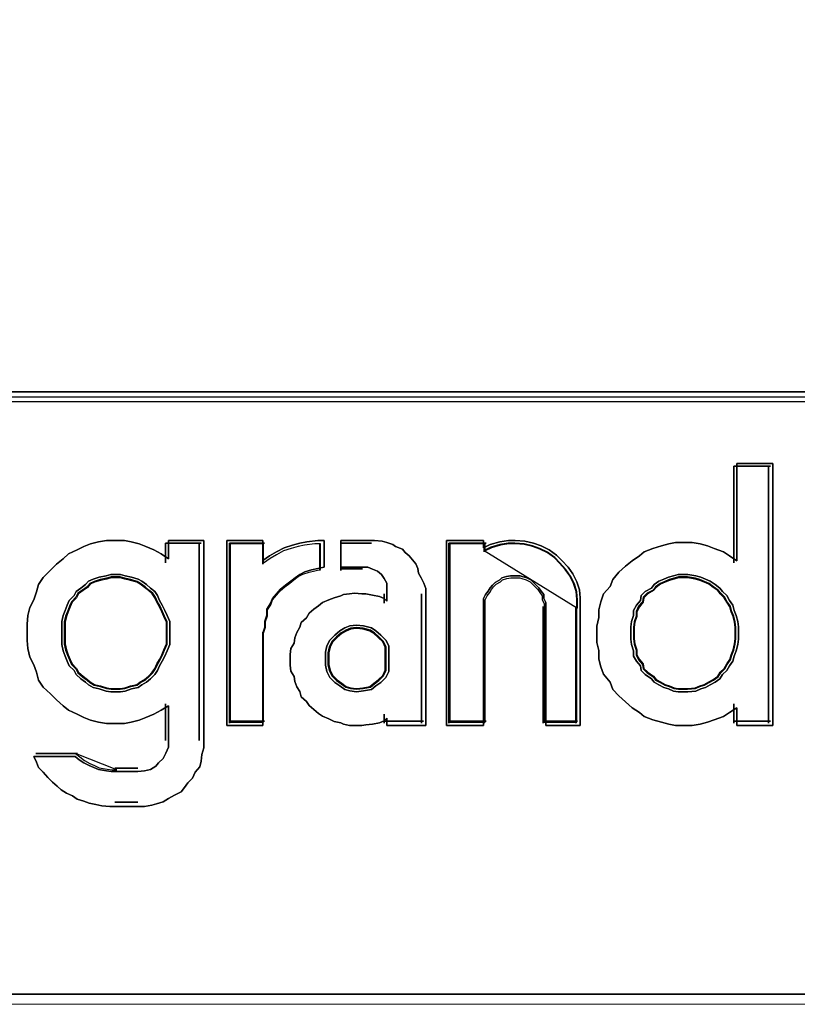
# Model space of a CAD drawing. Header units: millimetres. Extents: x -1290 to 1795, y -4192 to -1311.
# Tile 658 of 1056: x 1121.96 to 1123.37, y -2891.61 to -2889.82. Entities that reach past the tile are written whole.
import ezdxf

# ---------------------------------------------------------------- set-up
doc = ezdxf.new("R2010")
doc.units = ezdxf.units.MM
doc.layers.add('30', color=7, linetype='Continuous')
doc.layers.add('45', color=7, linetype='Continuous')
doc.layers.add('Aparatura', color=7, linetype='Continuous', lineweight=13)

# ---------------------------------------------------------------- blocks, each defined once
blk = doc.blocks.new('*U374')
at = {"layer": '30', "color": 7}
for points in [[(548.842747, -136.659968), (117.158256, -136.659968), (117.158256, -138.13771), (117.158256, -139.699098), (117.158256, -142.236353), (548.842747, -142.236353), (548.842747, -139.699098), (548.842747, -138.13771), (548.842747, -136.659968)], [(548.79978, -136.703057), (117.201224, -136.703057), (117.201224, -138.157962), (117.201224, -139.69522), (117.201224, -142.193264), (548.79978, -142.193264), (548.79978, -139.69522), (548.79978, -138.157962), (548.79978, -136.703057)], [(117.158256, -142.14838), (548.842747, -142.14838), (117.158256, -142.14838)]]:
    blk.add_lwpolyline(points, close=True, dxfattribs=at)
blk = doc.blocks.new('*U379')
at = {"layer": '45', "color": 7}
for points in [[(381.931619, -142.800096), (381.931619, -145.187923), (381.603503, -145.187923), (381.603503, -145.025935), (381.536665, -145.067932), (381.481979, -145.103929), (381.396911, -145.133927), (381.336149, -145.157925), (381.269311, -145.175924), (381.196396, -145.187923), (381.111329, -145.187923), (381.044491, -145.187923), (380.983728, -145.175924), (380.91689, -145.157925), (380.837899, -145.133927), (380.758908, -145.103929), (380.716375, -145.067932), (380.649536, -145.025935), (380.588774, -144.971939), (380.528012, -144.917942), (380.473326, -144.857947), (380.449021, -144.791952), (380.388258, -144.719957), (380.363954, -144.653962), (380.345725, -144.581967), (380.345725, -144.503972), (380.327496, -144.431978), (380.327496, -144.353983), (380.327496, -144.281988), (380.345725, -144.203994), (380.345725, -144.131999), (380.363954, -144.060004), (380.388258, -143.98801), (380.449021, -143.922014), (380.473326, -143.856019), (380.528012, -143.790024), (380.588774, -143.736028), (380.649536, -143.688031), (380.716375, -143.640035), (380.758908, -143.604037), (380.837899, -143.57404), (380.91689, -143.550041), (380.983728, -143.532043), (381.044491, -143.520044), (381.111329, -143.520044), (381.196396, -143.520044), (381.269311, -143.532043), (381.336149, -143.550041), (381.396911, -143.57404), (381.481979, -143.604037), (381.536665, -143.640035), (381.603503, -143.688031), (381.603503, -142.800096), (381.931619, -142.800096)], [(380.473326, -143.856019), (380.449021, -143.922014), (380.388258, -143.98801), (380.363954, -144.060004), (380.345725, -144.131999), (380.345725, -144.203994), (380.327496, -144.281988), (380.327496, -144.353983), (380.327496, -144.431978), (380.345725, -144.503972), (380.345725, -144.581967), (380.363954, -144.653962), (380.388258, -144.719957), (380.449021, -144.791952), (380.473326, -144.857947), (380.528012, -144.917942), (380.588774, -144.971939), (380.649536, -145.025935), (380.716375, -145.067932), (380.758908, -145.103929), (380.837899, -145.133927), (380.91689, -145.157925), (380.983728, -145.175924), (381.044491, -145.187923), (381.111329, -145.187923), (381.196396, -145.187923), (381.269311, -145.175924), (381.336149, -145.157925), (381.396911, -145.133927), (381.481979, -145.103929), (381.536665, -145.067932), (381.603503, -145.025935), (381.603503, -145.187923), (381.931619, -145.187923), (381.931619, -142.800096), (381.603503, -142.800096), (381.603503, -143.688031), (381.536665, -143.640035), (381.481979, -143.604037), (381.396911, -143.57404), (381.336149, -143.550041), (381.269311, -143.532043), (381.196396, -143.520044), (381.111329, -143.520044), (381.044491, -143.520044), (380.983728, -143.532043), (380.91689, -143.550041), (380.837899, -143.57404), (380.758908, -143.604037), (380.716375, -143.640035), (380.649536, -143.688031), (380.588774, -143.736028), (380.528012, -143.790024), (380.473326, -143.856019)], [(381.575346, -142.823435), (381.575346, -143.704956), (381.575346, -142.823435)], [(381.575346, -142.823435), (381.908345, -142.823435), (381.575346, -142.823435)], [(381.890442, -142.823435), (381.890442, -145.164583), (381.890442, -142.823435)], [(375.651834, -145.528357), (375.700422, -145.552336), (375.742937, -145.570321), (375.785452, -145.588306), (375.858335, -145.600296), (375.90085, -145.60629), (375.943365, -145.60629), (376.143792, -145.60629), (376.204528, -145.600296), (376.25919, -145.588306), (376.307778, -145.558331), (376.332072, -145.528357), (376.374587, -145.486392), (376.398882, -145.438433), (376.423176, -145.384479), (376.423176, -145.330525), (376.423176, -145.006801), (376.356367, -145.048765), (376.289558, -145.084734), (376.216675, -145.114709), (376.155939, -145.138688), (376.083056, -145.156673), (376.022321, -145.168663), (375.943365, -145.168663), (375.858335, -145.168663), (375.785452, -145.156673), (375.712569, -145.138688), (375.651834, -145.114709), (375.591098, -145.084734), (375.512142, -145.048765), (375.463553, -145.006801), (375.402818, -144.952846), (375.348155, -144.898892), (375.281346, -144.838943), (375.238831, -144.772999), (375.220611, -144.701061), (375.196316, -144.635117), (375.159875, -144.563178), (375.141654, -144.485244), (375.135581, -144.413306), (375.135581, -144.335372), (375.135581, -144.263433), (375.141654, -144.185499), (375.159875, -144.113561), (375.196316, -144.041622), (375.220611, -143.969683), (375.238831, -143.903739), (375.281346, -143.837795), (375.348155, -143.771851), (375.402818, -143.717897), (375.463553, -143.669938), (375.512142, -143.621979), (375.591098, -143.586009), (375.651834, -143.556035), (375.712569, -143.532055), (375.785452, -143.514071), (375.858335, -143.502081), (375.943365, -143.502081), (376.022321, -143.502081), (376.083056, -143.514071), (376.155939, -143.532055), (376.216675, -143.556035), (376.289558, -143.586009), (376.356367, -143.621979), (376.423176, -143.669938), (376.423176, -143.502081), (376.745075, -143.502081), (376.745075, -145.330525), (376.745075, -145.390474), (376.726854, -145.450423), (376.72078, -145.510372), (376.708633, -145.564326), (376.666118, -145.612285), (376.641824, -145.666239), (376.599309, -145.708204), (376.568941, -145.750168), (376.538574, -145.792132), (376.477838, -145.822107), (376.423176, -145.852081), (376.374587, -145.882056), (376.313852, -145.900041), (376.271337, -145.91203), (376.204528, -145.92402), (376.143792, -145.92402), (375.943365, -145.92402), (375.888702, -145.92402), (375.81582, -145.918025), (375.761158, -145.906035), (375.700422, -145.894046), (375.651834, -145.876061), (375.591098, -145.858076), (375.548583, -145.828102), (375.493921, -145.804122), (375.445332, -145.774148), (375.408891, -145.738178), (375.366376, -145.702209), (375.323861, -145.660245), (375.281346, -145.612285), (375.238831, -145.570321), (375.220611, -145.522362), (375.196316, -145.468408), (375.572877, -145.468408), (375.609319, -145.498382), (375.651834, -145.528357)], [(376.745075, -145.330525), (376.745075, -143.502081), (376.423176, -143.502081), (376.423176, -143.669938), (376.356367, -143.621979), (376.289558, -143.586009), (376.216675, -143.556035), (376.155939, -143.532055), (376.083056, -143.514071), (376.022321, -143.502081), (375.943365, -143.502081), (375.858335, -143.502081), (375.785452, -143.514071), (375.712569, -143.532055), (375.651834, -143.556035), (375.591098, -143.586009), (375.512142, -143.621979), (375.463553, -143.669938), (375.402818, -143.717897), (375.348155, -143.771851), (375.281346, -143.837795), (375.238831, -143.903739), (375.220611, -143.969683), (375.196316, -144.041622), (375.159875, -144.113561), (375.141654, -144.185499), (375.135581, -144.263433), (375.135581, -144.335372), (375.135581, -144.413306), (375.141654, -144.485244), (375.159875, -144.563178), (375.196316, -144.635117), (375.220611, -144.701061), (375.238831, -144.772999), (375.281346, -144.838943), (375.348155, -144.898892), (375.402818, -144.952846), (375.463553, -145.006801), (375.512142, -145.048765), (375.591098, -145.084734), (375.651834, -145.114709), (375.712569, -145.138688), (375.785452, -145.156673), (375.858335, -145.168663), (375.943365, -145.168663), (376.022321, -145.168663), (376.083056, -145.156673), (376.155939, -145.138688), (376.216675, -145.114709), (376.289558, -145.084734), (376.356367, -145.048765), (376.423176, -145.006801), (376.423176, -145.330525), (376.423176, -145.384479), (376.398882, -145.438433), (376.374587, -145.486392), (376.332072, -145.528357), (376.307778, -145.558331), (376.25919, -145.588306), (376.204528, -145.600296), (376.143792, -145.60629), (375.943365, -145.60629), (375.90085, -145.60629), (375.858335, -145.600296), (375.785452, -145.588306), (375.742937, -145.570321), (375.700422, -145.552336), (375.651834, -145.528357), (375.609319, -145.498382), (375.572877, -145.468408), (375.196316, -145.468408), (375.220611, -145.522362), (375.238831, -145.570321), (375.281346, -145.612285), (375.323861, -145.660245), (375.366376, -145.702209), (375.408891, -145.738178), (375.445332, -145.774148), (375.493921, -145.804122), (375.548583, -145.828102), (375.591098, -145.858076), (375.651834, -145.876061), (375.700422, -145.894046), (375.761158, -145.906035), (375.81582, -145.918025), (375.888702, -145.92402), (375.943365, -145.92402), (376.143792, -145.92402), (376.204528, -145.92402), (376.271337, -145.91203), (376.313852, -145.900041), (376.374587, -145.882056), (376.423176, -145.852081), (376.477838, -145.822107), (376.538574, -145.792132), (376.568941, -145.750168), (376.599309, -145.708204), (376.641824, -145.666239), (376.666118, -145.612285), (376.708633, -145.564326), (376.72078, -145.510372), (376.726854, -145.450423), (376.745075, -145.390474), (376.745075, -145.330525)], [(376.395963, -143.525421), (376.395963, -143.704956), (376.395963, -143.525421)], [(376.395963, -143.525421), (376.721801, -143.525421), (376.395963, -143.525421)], [(376.703897, -143.525421), (376.703897, -145.322575), (376.703897, -143.525421)], [(376.956332, -143.502081), (377.282499, -143.502081), (377.282499, -143.684006), (377.345224, -143.641557), (377.407949, -143.605172), (377.476946, -143.568787), (377.552215, -143.54453), (377.621212, -143.526338), (377.683936, -143.514209), (377.784296, -143.502081), (377.840748, -143.502081), (377.840748, -143.744648), (377.784296, -143.756776), (377.727844, -143.768905), (377.665119, -143.787097), (377.621212, -143.811354), (377.577305, -143.841675), (377.53967, -143.871996), (377.48949, -143.908381), (377.445583, -143.944766), (377.407949, -143.987215), (377.370314, -144.029665), (377.351496, -144.078178), (377.320134, -144.126691), (377.320134, -144.181269), (377.301317, -144.235847), (377.301317, -144.290424), (377.282499, -144.345002), (377.282499, -145.187923), (376.956332, -145.187923), (376.956332, -143.502081)], [(377.53967, -143.871996), (377.577305, -143.841675), (377.621212, -143.811354), (377.665119, -143.787097), (377.727844, -143.768905), (377.784296, -143.756776), (377.840748, -143.744648), (377.840748, -143.502081), (377.784296, -143.502081), (377.683936, -143.514209), (377.621212, -143.526338), (377.552215, -143.54453), (377.476946, -143.568787), (377.407949, -143.605172), (377.345224, -143.641557), (377.282499, -143.684006), (377.282499, -143.502081), (376.956332, -143.502081), (376.956332, -145.187923), (377.282499, -145.187923), (377.282499, -144.345002), (377.301317, -144.290424), (377.301317, -144.235847), (377.320134, -144.181269), (377.320134, -144.126691), (377.351496, -144.078178), (377.370314, -144.029665), (377.407949, -143.987215), (377.445583, -143.944766), (377.48949, -143.908381), (377.53967, -143.871996)], [(376.979606, -143.525421), (376.979606, -145.164583), (376.979606, -143.525421)], [(376.979606, -143.525421), (377.298282, -143.525421), (376.979606, -143.525421)], [(377.529957, -143.889123), (377.565001, -143.8599), (377.605886, -143.830677), (377.646772, -143.807298), (377.705179, -143.789765), (377.757746, -143.778075), (377.810312, -143.766386), (377.810312, -143.532602), (377.757746, -143.532602), (377.664294, -143.544291), (377.605886, -143.55598), (377.541638, -143.573514), (377.471549, -143.596893), (377.407301, -143.63196), (377.348893, -143.667028), (377.290486, -143.70794), (377.290486, -143.532602), (376.986767, -143.532602), (376.986767, -145.157402), (377.290486, -145.157402), (377.290486, -144.345002), (377.308008, -144.2924), (377.308008, -144.239799), (377.325531, -144.187198), (377.325531, -144.134596), (377.354734, -144.087839), (377.372256, -144.041083), (377.407301, -144.00017), (377.442345, -143.959258), (377.483231, -143.92419), (377.529957, -143.889123)], [(377.282169, -143.525421), (377.282169, -143.717524), (377.282169, -143.525421)], [(378.769922, -143.981151), (378.769922, -145.187923), (378.412945, -145.187923), (378.412945, -145.121217), (378.388326, -145.145474), (378.345243, -145.163666), (378.283695, -145.175795), (378.222147, -145.181859), (378.185219, -145.187923), (378.117516, -145.187923), (378.074433, -145.187923), (378.01904, -145.175795), (377.994421, -145.163666), (377.932873, -145.151538), (377.883635, -145.127281), (377.828242, -145.103024), (377.791314, -145.078768), (377.74823, -145.042383), (377.705147, -145.005998), (377.680528, -144.969612), (377.63129, -144.927163), (377.61898, -144.87865), (377.594361, -144.836201), (377.575897, -144.787687), (377.569742, -144.739174), (377.538968, -144.69066), (377.532814, -144.636083), (377.532814, -144.587569), (377.532814, -144.539056), (377.538968, -144.484478), (377.569742, -144.435965), (377.575897, -144.387451), (377.594361, -144.338938), (377.61898, -144.290424), (377.63129, -144.247975), (377.680528, -144.205526), (377.705147, -144.163077), (377.74823, -144.126691), (377.791314, -144.096371), (377.828242, -144.06605), (377.883635, -144.041793), (377.932873, -144.0236), (377.994421, -144.005408), (378.01904, -143.993279), (378.074433, -143.987215), (378.117516, -143.981151), (378.185219, -143.987215), (378.222147, -143.987215), (378.283695, -143.999344), (378.345243, -144.011472), (378.388326, -144.029665), (378.412945, -144.053921), (378.412945, -143.981151), (378.412945, -143.938702), (378.412945, -143.890188), (378.388326, -143.847739), (378.363707, -143.811354), (378.326778, -143.781033), (378.283695, -143.762841), (378.240612, -143.744648), (378.185219, -143.744648), (377.994421, -143.744648), (377.994421, -143.502081), (378.271386, -143.502081), (378.302159, -143.502081), (378.369862, -143.508145), (378.412945, -143.520273), (378.468338, -143.538466), (378.492957, -143.556659), (378.554505, -143.580915), (378.579124, -143.611236), (378.616052, -143.641557), (378.646826, -143.677942), (378.6776, -143.714327), (378.696064, -143.756776), (378.702219, -143.799226), (378.726838, -143.841675), (378.751457, -143.890188), (378.769922, -143.938702), (378.769922, -143.981151)], [(378.579124, -143.611236), (378.554505, -143.580915), (378.492957, -143.556659), (378.468338, -143.538466), (378.412945, -143.520273), (378.369862, -143.508145), (378.302159, -143.502081), (378.271386, -143.502081), (377.994421, -143.502081), (377.994421, -143.744648), (378.185219, -143.744648), (378.240612, -143.744648), (378.283695, -143.762841), (378.326778, -143.781033), (378.363707, -143.811354), (378.388326, -143.847739), (378.412945, -143.890188), (378.412945, -143.938702), (378.412945, -143.981151), (378.412945, -144.053921), (378.388326, -144.029665), (378.345243, -144.011472), (378.283695, -143.999344), (378.222147, -143.987215), (378.185219, -143.987215), (378.117516, -143.981151), (378.074433, -143.987215), (378.01904, -143.993279), (377.994421, -144.005408), (377.932873, -144.0236), (377.883635, -144.041793), (377.828242, -144.06605), (377.791314, -144.096371), (377.74823, -144.126691), (377.705147, -144.163077), (377.680528, -144.205526), (377.63129, -144.247975), (377.61898, -144.290424), (377.594361, -144.338938), (377.575897, -144.387451), (377.569742, -144.435965), (377.538968, -144.484478), (377.532814, -144.539056), (377.532814, -144.587569), (377.532814, -144.636083), (377.538968, -144.69066), (377.569742, -144.739174), (377.575897, -144.787687), (377.594361, -144.836201), (377.61898, -144.87865), (377.63129, -144.927163), (377.680528, -144.969612), (377.705147, -145.005998), (377.74823, -145.042383), (377.791314, -145.078768), (377.828242, -145.103024), (377.883635, -145.127281), (377.932873, -145.151538), (377.994421, -145.163666), (378.01904, -145.175795), (378.074433, -145.187923), (378.117516, -145.187923), (378.185219, -145.187923), (378.222147, -145.181859), (378.283695, -145.175795), (378.345243, -145.163666), (378.388326, -145.145474), (378.412945, -145.121217), (378.412945, -145.187923), (378.769922, -145.187923), (378.769922, -143.981151), (378.769922, -143.938702), (378.751457, -143.890188), (378.726838, -143.841675), (378.702219, -143.799226), (378.696064, -143.756776), (378.6776, -143.714327), (378.646826, -143.677942), (378.616052, -143.641557), (378.579124, -143.611236)], [(377.801361, -143.525421), (377.801361, -143.774975), (377.801361, -143.525421)], [(377.994715, -143.525421), (377.994715, -143.774975), (377.994715, -143.525421)], [(378.274004, -143.525421), (377.994715, -143.525421), (378.274004, -143.525421)], [(379.294782, -143.568787), (379.356359, -143.538466), (379.442565, -143.514209), (379.522614, -143.502081), (379.58419, -143.502081), (379.670396, -143.508145), (379.750445, -143.526338), (379.818179, -143.550594), (379.89207, -143.586979), (379.959803, -143.635493), (380.009064, -143.684006), (380.064483, -143.744648), (380.107586, -143.80529), (380.144531, -143.87806), (380.169162, -143.95083), (380.175319, -144.0236), (380.175319, -144.102435), (380.175319, -145.187923), (379.861282, -145.187923), (379.861282, -144.102435), (379.861282, -144.06605), (379.842809, -144.029665), (379.842809, -143.993279), (379.818179, -143.962959), (379.799706, -143.932638), (379.775075, -143.908381), (379.750445, -143.884124), (379.725815, -143.859868), (379.688869, -143.841675), (379.645766, -143.829547), (379.627293, -143.823482), (379.578032, -143.823482), (379.541087, -143.823482), (379.504141, -143.829547), (379.461038, -143.841675), (379.442565, -143.859868), (379.399462, -143.884124), (379.374831, -143.908381), (379.356359, -143.932638), (379.337886, -143.962959), (379.313255, -143.993279), (379.294782, -144.029665), (379.294782, -144.06605), (379.294782, -144.102435), (379.294782, -145.187923), (378.956114, -145.187923), (378.956114, -143.502081), (379.294782, -143.502081), (379.294782, -143.568787)], [(380.107586, -143.80529), (380.064483, -143.744648), (380.009064, -143.684006), (379.959803, -143.635493), (379.89207, -143.586979), (379.818179, -143.550594), (379.750445, -143.526338), (379.670396, -143.508145), (379.58419, -143.502081), (379.522614, -143.502081), (379.442565, -143.514209), (379.356359, -143.538466), (379.294782, -143.568787), (379.294782, -143.502081), (378.956114, -143.502081), (378.956114, -145.187923), (379.294782, -145.187923), (379.294782, -144.102435), (379.294782, -144.06605), (379.294782, -144.029665), (379.313255, -143.993279), (379.337886, -143.962959), (379.356359, -143.932638), (379.374831, -143.908381), (379.399462, -143.884124), (379.442565, -143.859868), (379.461038, -143.841675), (379.504141, -143.829547), (379.541087, -143.823482), (379.578032, -143.823482), (379.627293, -143.823482), (379.645766, -143.829547), (379.688869, -143.841675), (379.725815, -143.859868), (379.750445, -143.884124), (379.775075, -143.908381), (379.799706, -143.932638), (379.818179, -143.962959), (379.842809, -143.993279), (379.842809, -144.029665), (379.861282, -144.06605), (379.861282, -144.102435), (379.861282, -145.187923), (380.175319, -145.187923), (380.175319, -144.102435), (380.175319, -144.0236), (380.169162, -143.95083), (380.144531, -143.87806), (380.107586, -143.80529)], [(378.979389, -143.525421), (378.979389, -145.164583), (378.979389, -143.525421)], [(378.979389, -143.525421), (379.317758, -143.525421), (378.979389, -143.525421)], [(380.080632, -143.824832), (380.039744, -143.766386), (379.987174, -143.70794), (379.940444, -143.661183), (379.876192, -143.614426), (379.806098, -143.579359), (379.741846, -143.55598), (379.665911, -143.538447), (379.584135, -143.532602), (379.525724, -143.532602), (379.449789, -143.544291), (379.368014, -143.56767), (379.309602, -143.596893), (379.309602, -143.532602), (378.98834, -143.532602), (378.98834, -145.157402), (379.309602, -145.157402), (379.309602, -144.111218), (379.309602, -144.07615), (379.309602, -144.041083), (379.327126, -144.006015), (379.35049, -143.976792), (379.368014, -143.947569), (379.385537, -143.92419), (379.408902, -143.900812), (379.449789, -143.877434), (379.467313, -143.8599), (379.508201, -143.848211), (379.543248, -143.842366), (379.578294, -143.842366), (379.625023, -143.842366), (379.642547, -143.848211), (379.683435, -143.8599), (379.718481, -143.877434), (379.741846, -143.900812), (379.765211, -143.92419), (379.788575, -143.947569), (379.806098, -143.976792), (379.829463, -144.006015), (379.829463, -144.041083), (379.846986, -144.07615), (379.846986, -144.111218), (379.846986, -145.157402), (380.144884, -145.157402), (380.144884, -144.111218), (380.144884, -144.035238), (380.139043, -143.965103), (380.115678, -143.894967), (380.080632, -143.824832)], [(380.152045, -144.119684), (380.152045, -144.04165), (380.146086, -143.969618), (380.122248, -143.897586), (380.086492, -143.825554), (380.044777, -143.765527), (379.991142, -143.705501), (379.943467, -143.657479), (379.877914, -143.609458), (379.806402, -143.573442), (379.740849, -143.549431), (379.663377, -143.531423), (379.579946, -143.525421), (379.520352, -143.525421), (379.44288, -143.537426), (379.359449, -143.561437), (379.299855, -143.59145), (380.152045, -144.119684)], [(379.299855, -143.525421), (379.299855, -143.606212), (379.299855, -143.525421)], [(377.994715, -143.758817), (378.19165, -143.758817), (377.994715, -143.758817)], [(376.43535, -144.345002), (376.43535, -144.289106), (376.43535, -144.23942), (376.410422, -144.183524), (376.391725, -144.140049), (376.366797, -144.090364), (376.341868, -144.046889), (376.323172, -144.003414), (376.298244, -143.96615), (376.260851, -143.935096), (376.223458, -143.904043), (376.179833, -143.87299), (376.148673, -143.854357), (376.086352, -143.835725), (376.030263, -143.823304), (375.986638, -143.810883), (375.943013, -143.810883), (375.899388, -143.810883), (375.855764, -143.823304), (375.793443, -143.835725), (375.737354, -143.854357), (375.693729, -143.87299), (375.6688, -143.904043), (375.625176, -143.935096), (375.581551, -143.96615), (375.562854, -144.003414), (375.51923, -144.046889), (375.500533, -144.090364), (375.481837, -144.140049), (375.463141, -144.183524), (375.450676, -144.23942), (375.450676, -144.289106), (375.450676, -144.345002), (375.450676, -144.400898), (375.450676, -144.450584), (375.463141, -144.50648), (375.481837, -144.556165), (375.500533, -144.59964), (375.51923, -144.643115), (375.562854, -144.68659), (375.581551, -144.723854), (375.625176, -144.761118), (375.6688, -144.792172), (375.693729, -144.817014), (375.737354, -144.841857), (375.793443, -144.854278), (375.855764, -144.872911), (375.899388, -144.879121), (375.943013, -144.879121), (375.986638, -144.879121), (376.030263, -144.872911), (376.086352, -144.854278), (376.148673, -144.841857), (376.179833, -144.817014), (376.223458, -144.792172), (376.260851, -144.761118), (376.298244, -144.723854), (376.323172, -144.68659), (376.341868, -144.643115), (376.366797, -144.59964), (376.391725, -144.556165), (376.410422, -144.50648), (376.43535, -144.450584), (376.43535, -144.400898), (376.43535, -144.345002)], [(375.943013, -143.810883), (375.986638, -143.810883), (376.030263, -143.823304), (376.086352, -143.835725), (376.148673, -143.854357), (376.179833, -143.87299), (376.223458, -143.904043), (376.260851, -143.935096), (376.298244, -143.96615), (376.323172, -144.003414), (376.341868, -144.046889), (376.366797, -144.090364), (376.391725, -144.140049), (376.410422, -144.183524), (376.43535, -144.23942), (376.43535, -144.289106), (376.43535, -144.345002), (376.43535, -144.400898), (376.43535, -144.450584), (376.410422, -144.50648), (376.391725, -144.556165), (376.366797, -144.59964), (376.341868, -144.643115), (376.323172, -144.68659), (376.298244, -144.723854), (376.260851, -144.761118), (376.223458, -144.792172), (376.179833, -144.817014), (376.148673, -144.841857), (376.086352, -144.854278), (376.030263, -144.872911), (375.986638, -144.879121), (375.943013, -144.879121), (375.899388, -144.879121), (375.855764, -144.872911), (375.793443, -144.854278), (375.737354, -144.841857), (375.693729, -144.817014), (375.6688, -144.792172), (375.625176, -144.761118), (375.581551, -144.723854), (375.562854, -144.68659), (375.51923, -144.643115), (375.500533, -144.59964), (375.481837, -144.556165), (375.463141, -144.50648), (375.450676, -144.450584), (375.450676, -144.400898), (375.450676, -144.345002), (375.450676, -144.289106), (375.450676, -144.23942), (375.463141, -144.183524), (375.481837, -144.140049), (375.500533, -144.090364), (375.51923, -144.046889), (375.562854, -144.003414), (375.581551, -143.96615), (375.625176, -143.935096), (375.6688, -143.904043), (375.693729, -143.87299), (375.737354, -143.854357), (375.793443, -143.835725), (375.855764, -143.823304), (375.899388, -143.810883), (375.943013, -143.810883)], [(376.410422, -144.183524), (376.43535, -144.23942), (376.43535, -144.289106), (376.43535, -144.345002), (376.43535, -144.400898), (376.43535, -144.450584), (376.410422, -144.50648), (376.391725, -144.556165), (376.366797, -144.59964), (376.341868, -144.643115), (376.323172, -144.68659), (376.298244, -144.723854), (376.260851, -144.761118), (376.223458, -144.792172), (376.179833, -144.817014), (376.148673, -144.841857), (376.086352, -144.854278), (376.030263, -144.872911), (375.986638, -144.879121), (375.943013, -144.879121), (375.899388, -144.879121), (375.855764, -144.872911), (375.793443, -144.854278), (375.737354, -144.841857), (375.693729, -144.817014), (375.6688, -144.792172), (375.625176, -144.761118), (375.581551, -144.723854), (375.562854, -144.68659), (375.51923, -144.643115), (375.500533, -144.59964), (375.481837, -144.556165), (375.463141, -144.50648), (375.450676, -144.450584), (375.450676, -144.400898), (375.450676, -144.345002), (375.450676, -144.289106), (375.450676, -144.23942), (375.463141, -144.183524), (375.481837, -144.140049), (375.500533, -144.090364), (375.51923, -144.046889), (375.562854, -144.003414), (375.581551, -143.96615), (375.625176, -143.935096), (375.6688, -143.904043), (375.693729, -143.87299), (375.737354, -143.854357), (375.793443, -143.835725), (375.855764, -143.823304), (375.899388, -143.810883), (375.943013, -143.810883), (375.986638, -143.810883), (376.030263, -143.823304), (376.086352, -143.835725), (376.148673, -143.854357), (376.179833, -143.87299), (376.223458, -143.904043), (376.260851, -143.935096), (376.298244, -143.96615), (376.323172, -144.003414), (376.341868, -144.046889), (376.366797, -144.090364), (376.391725, -144.140049), (376.410422, -144.183524)], [(375.943013, -144.855782), (375.984576, -144.855782), (376.026138, -144.849842), (376.079576, -144.832024), (376.138951, -144.820146), (376.168638, -144.796389), (376.210201, -144.772631), (376.245826, -144.742935), (376.281451, -144.707299), (376.305201, -144.671663), (376.323013, -144.630088), (376.346763, -144.588513), (376.370513, -144.546938), (376.388326, -144.499424), (376.412076, -144.44597), (376.412076, -144.398456), (376.412076, -144.345002), (376.412076, -144.291548), (376.412076, -144.244034), (376.388326, -144.19058), (376.370513, -144.149005), (376.346763, -144.101491), (376.323013, -144.059916), (376.305201, -144.018341), (376.281451, -143.982705), (376.245826, -143.953008), (376.210201, -143.923312), (376.168638, -143.893615), (376.138951, -143.875797), (376.079576, -143.857979), (376.026138, -143.846101), (375.984576, -143.834222), (375.943013, -143.834222), (375.901451, -143.834222), (375.859888, -143.846101), (375.800513, -143.857979), (375.747076, -143.875797), (375.705513, -143.893615), (375.681763, -143.923312), (375.640201, -143.953008), (375.598638, -143.982705), (375.580826, -144.018341), (375.539263, -144.059916), (375.521451, -144.101491), (375.503638, -144.149005), (375.485826, -144.19058), (375.473951, -144.244034), (375.473951, -144.291548), (375.473951, -144.345002), (375.473951, -144.398456), (375.473951, -144.44597), (375.485826, -144.499424), (375.503638, -144.546938), (375.521451, -144.588513), (375.539263, -144.630088), (375.580826, -144.671663), (375.598638, -144.707299), (375.640201, -144.742935), (375.681763, -144.772631), (375.705513, -144.796389), (375.747076, -144.820146), (375.800513, -144.832024), (375.859888, -144.849842), (375.901451, -144.855782), (375.943013, -144.855782)], [(376.404915, -144.345002), (376.404915, -144.2923), (376.404915, -144.245453), (376.381527, -144.192751), (376.363987, -144.151761), (376.340599, -144.104914), (376.317212, -144.063924), (376.299671, -144.022933), (376.276284, -143.987799), (376.241203, -143.95852), (376.206122, -143.929241), (376.165194, -143.899962), (376.135959, -143.882394), (376.077491, -143.864827), (376.024869, -143.853115), (375.983941, -143.841404), (375.943013, -143.841404), (375.902085, -143.841404), (375.861157, -143.853115), (375.802689, -143.864827), (375.750067, -143.882394), (375.709139, -143.899962), (375.685752, -143.929241), (375.644824, -143.95852), (375.603896, -143.987799), (375.586355, -144.022933), (375.545427, -144.063924), (375.527887, -144.104914), (375.510346, -144.151761), (375.492805, -144.192751), (375.481112, -144.245453), (375.481112, -144.2923), (375.481112, -144.345002), (375.481112, -144.397704), (375.481112, -144.44455), (375.492805, -144.497253), (375.510346, -144.544099), (375.527887, -144.585089), (375.545427, -144.62608), (375.586355, -144.667071), (375.603896, -144.702205), (375.644824, -144.73734), (375.685752, -144.766619), (375.709139, -144.790042), (375.750067, -144.813465), (375.802689, -144.825177), (375.861157, -144.842744), (375.902085, -144.8486), (375.943013, -144.8486), (375.983941, -144.8486), (376.024869, -144.842744), (376.077491, -144.825177), (376.135959, -144.813465), (376.165194, -144.790042), (376.206122, -144.766619), (376.241203, -144.73734), (376.276284, -144.702205), (376.299671, -144.667071), (376.317212, -144.62608), (376.340599, -144.585089), (376.363987, -144.544099), (376.381527, -144.497253), (376.404915, -144.44455), (376.404915, -144.397704), (376.404915, -144.345002)], [(381.616524, -144.345002), (381.616524, -144.289106), (381.610286, -144.23942), (381.597811, -144.183524), (381.579098, -144.140049), (381.566623, -144.090364), (381.535435, -144.046889), (381.510484, -144.003414), (381.473059, -143.96615), (381.448108, -143.935096), (381.404445, -143.904043), (381.360782, -143.87299), (381.317119, -143.854357), (381.273456, -143.835725), (381.229793, -143.823304), (381.154941, -143.810883), (381.111278, -143.810883), (381.067615, -143.810883), (381.023952, -143.823304), (380.980289, -143.835725), (380.936625, -143.854357), (380.892962, -143.87299), (380.849299, -143.904043), (380.824349, -143.935096), (380.76821, -143.96615), (380.730785, -144.003414), (380.724547, -144.046889), (380.687122, -144.090364), (380.662171, -144.140049), (380.662171, -144.183524), (380.643458, -144.23942), (380.637221, -144.289106), (380.637221, -144.345002), (380.637221, -144.400898), (380.643458, -144.450584), (380.662171, -144.50648), (380.662171, -144.556165), (380.687122, -144.59964), (380.724547, -144.643115), (380.730785, -144.68659), (380.76821, -144.723854), (380.824349, -144.761118), (380.849299, -144.792172), (380.892962, -144.817014), (380.936625, -144.841857), (380.980289, -144.854278), (381.023952, -144.872911), (381.067615, -144.879121), (381.111278, -144.879121), (381.154941, -144.879121), (381.229793, -144.872911), (381.273456, -144.854278), (381.317119, -144.841857), (381.360782, -144.817014), (381.404445, -144.792172), (381.448108, -144.761118), (381.473059, -144.723854), (381.510484, -144.68659), (381.535435, -144.643115), (381.566623, -144.59964), (381.579098, -144.556165), (381.597811, -144.50648), (381.610286, -144.450584), (381.616524, -144.400898), (381.616524, -144.345002)], [(381.111278, -143.810883), (381.154941, -143.810883), (381.229793, -143.823304), (381.273456, -143.835725), (381.317119, -143.854357), (381.360782, -143.87299), (381.404445, -143.904043), (381.448108, -143.935096), (381.473059, -143.96615), (381.510484, -144.003414), (381.535435, -144.046889), (381.566623, -144.090364), (381.579098, -144.140049), (381.597811, -144.183524), (381.610286, -144.23942), (381.616524, -144.289106), (381.616524, -144.345002), (381.616524, -144.400898), (381.610286, -144.450584), (381.597811, -144.50648), (381.579098, -144.556165), (381.566623, -144.59964), (381.535435, -144.643115), (381.510484, -144.68659), (381.473059, -144.723854), (381.448108, -144.761118), (381.404445, -144.792172), (381.360782, -144.817014), (381.317119, -144.841857), (381.273456, -144.854278), (381.229793, -144.872911), (381.154941, -144.879121), (381.111278, -144.879121), (381.067615, -144.879121), (381.023952, -144.872911), (380.980289, -144.854278), (380.936625, -144.841857), (380.892962, -144.817014), (380.849299, -144.792172), (380.824349, -144.761118), (380.76821, -144.723854), (380.730785, -144.68659), (380.724547, -144.643115), (380.687122, -144.59964), (380.662171, -144.556165), (380.662171, -144.50648), (380.643458, -144.450584), (380.637221, -144.400898), (380.637221, -144.345002), (380.637221, -144.289106), (380.643458, -144.23942), (380.662171, -144.183524), (380.662171, -144.140049), (380.687122, -144.090364), (380.724547, -144.046889), (380.730785, -144.003414), (380.76821, -143.96615), (380.824349, -143.935096), (380.849299, -143.904043), (380.892962, -143.87299), (380.936625, -143.854357), (380.980289, -143.835725), (381.023952, -143.823304), (381.067615, -143.810883), (381.111278, -143.810883)], [(381.360782, -143.87299), (381.404445, -143.904043), (381.448108, -143.935096), (381.473059, -143.96615), (381.510484, -144.003414), (381.535435, -144.046889), (381.566623, -144.090364), (381.579098, -144.140049), (381.597811, -144.183524), (381.610286, -144.23942), (381.616524, -144.289106), (381.616524, -144.345002), (381.616524, -144.400898), (381.610286, -144.450584), (381.597811, -144.50648), (381.579098, -144.556165), (381.566623, -144.59964), (381.535435, -144.643115), (381.510484, -144.68659), (381.473059, -144.723854), (381.448108, -144.761118), (381.404445, -144.792172), (381.360782, -144.817014), (381.317119, -144.841857), (381.273456, -144.854278), (381.229793, -144.872911), (381.154941, -144.879121), (381.111278, -144.879121), (381.067615, -144.879121), (381.023952, -144.872911), (380.980289, -144.854278), (380.936625, -144.841857), (380.892962, -144.817014), (380.849299, -144.792172), (380.824349, -144.761118), (380.76821, -144.723854), (380.730785, -144.68659), (380.724547, -144.643115), (380.687122, -144.59964), (380.662171, -144.556165), (380.662171, -144.50648), (380.643458, -144.450584), (380.637221, -144.400898), (380.637221, -144.345002), (380.637221, -144.289106), (380.643458, -144.23942), (380.662171, -144.183524), (380.662171, -144.140049), (380.687122, -144.090364), (380.724547, -144.046889), (380.730785, -144.003414), (380.76821, -143.96615), (380.824349, -143.935096), (380.849299, -143.904043), (380.892962, -143.87299), (380.936625, -143.854357), (380.980289, -143.835725), (381.023952, -143.823304), (381.067615, -143.810883), (381.111278, -143.810883), (381.154941, -143.810883), (381.229793, -143.823304), (381.273456, -143.835725), (381.317119, -143.854357), (381.360782, -143.87299)], [(381.112019, -144.855782), (381.153607, -144.855782), (381.224901, -144.849842), (381.266488, -144.832024), (381.308076, -144.820146), (381.349664, -144.796389), (381.391252, -144.772631), (381.432839, -144.742935), (381.456604, -144.707299), (381.492251, -144.671663), (381.516015, -144.630088), (381.545721, -144.588513), (381.557603, -144.546938), (381.575426, -144.499424), (381.587308, -144.44597), (381.593249, -144.398456), (381.593249, -144.345002), (381.593249, -144.291548), (381.587308, -144.244034), (381.575426, -144.19058), (381.557603, -144.149005), (381.545721, -144.101491), (381.516015, -144.059916), (381.492251, -144.018341), (381.456604, -143.982705), (381.432839, -143.953008), (381.391252, -143.923312), (381.349664, -143.893615), (381.308076, -143.875797), (381.266488, -143.857979), (381.224901, -143.846101), (381.153607, -143.834222), (381.112019, -143.834222), (381.070432, -143.834222), (381.028844, -143.846101), (380.987256, -143.857979), (380.945668, -143.875797), (380.904081, -143.893615), (380.862493, -143.923312), (380.838728, -143.953008), (380.785258, -143.982705), (380.749612, -144.018341), (380.743671, -144.059916), (380.708024, -144.101491), (380.684259, -144.149005), (380.684259, -144.19058), (380.666436, -144.244034), (380.660495, -144.291548), (380.660495, -144.345002), (380.660495, -144.398456), (380.666436, -144.44597), (380.684259, -144.499424), (380.684259, -144.546938), (380.708024, -144.588513), (380.743671, -144.630088), (380.749612, -144.671663), (380.785258, -144.707299), (380.838728, -144.742935), (380.862493, -144.772631), (380.904081, -144.796389), (380.945668, -144.820146), (380.987256, -144.832024), (381.028844, -144.849842), (381.070432, -144.855782), (381.112019, -144.855782)], [(381.586088, -144.345002), (381.586088, -144.2923), (381.580238, -144.245453), (381.568538, -144.192751), (381.550989, -144.151761), (381.539289, -144.104914), (381.51004, -144.063924), (381.48664, -144.022933), (381.451541, -143.987799), (381.428141, -143.95852), (381.387192, -143.929241), (381.346243, -143.899962), (381.305294, -143.882394), (381.264344, -143.864827), (381.223395, -143.853115), (381.153197, -143.841404), (381.112247, -143.841404), (381.071298, -143.841404), (381.030349, -143.853115), (380.9894, -143.864827), (380.948451, -143.882394), (380.907501, -143.899962), (380.866552, -143.929241), (380.843153, -143.95852), (380.790504, -143.987799), (380.755404, -144.022933), (380.749555, -144.063924), (380.714455, -144.104914), (380.691056, -144.151761), (380.691056, -144.192751), (380.673506, -144.245453), (380.667656, -144.2923), (380.667656, -144.345002), (380.667656, -144.397704), (380.673506, -144.44455), (380.691056, -144.497253), (380.691056, -144.544099), (380.714455, -144.585089), (380.749555, -144.62608), (380.755404, -144.667071), (380.790504, -144.702205), (380.843153, -144.73734), (380.866552, -144.766619), (380.907501, -144.790042), (380.948451, -144.813465), (380.9894, -144.825177), (381.030349, -144.842744), (381.071298, -144.8486), (381.112247, -144.8486), (381.153197, -144.8486), (381.223395, -144.842744), (381.264344, -144.825177), (381.305294, -144.813465), (381.346243, -144.790042), (381.387192, -144.766619), (381.428141, -144.73734), (381.451541, -144.702205), (381.48664, -144.667071), (381.51004, -144.62608), (381.539289, -144.585089), (381.550989, -144.544099), (381.568538, -144.497253), (381.580238, -144.44455), (381.586088, -144.397704), (381.586088, -144.345002)], [(378.390375, -143.986828), (378.390375, -144.073005), (378.390375, -143.986828)], [(378.728744, -143.986828), (378.728744, -145.164583), (378.728744, -143.986828)], [(379.299855, -144.103526), (379.299855, -145.164583), (379.299855, -144.103526)], [(379.83695, -144.103526), (379.83695, -145.164583), (379.83695, -144.103526)], [(380.134142, -144.103526), (380.134142, -145.164583), (380.134142, -144.103526)], [(378.431552, -144.578968), (378.431552, -144.520242), (378.431552, -144.461517), (378.405267, -144.409316), (378.359268, -144.363641), (378.313269, -144.32449), (378.273841, -144.29839), (378.201557, -144.278815), (378.135845, -144.27229), (378.076703, -144.278815), (378.030704, -144.29839), (377.984705, -144.32449), (377.938707, -144.363641), (377.892708, -144.409316), (377.866423, -144.461517), (377.85328, -144.520242), (377.85328, -144.578968), (377.85328, -144.637694), (377.866423, -144.696419), (377.892708, -144.74862), (377.938707, -144.794295), (377.984705, -144.826921), (378.030704, -144.859546), (378.076703, -144.872596), (378.135845, -144.879121), (378.201557, -144.872596), (378.273841, -144.859546), (378.313269, -144.826921), (378.359268, -144.794295), (378.405267, -144.74862), (378.431552, -144.696419), (378.431552, -144.637694), (378.431552, -144.578968)], [(378.135845, -144.27229), (378.201557, -144.278815), (378.273841, -144.29839), (378.313269, -144.32449), (378.359268, -144.363641), (378.405267, -144.409316), (378.431552, -144.461517), (378.431552, -144.520242), (378.431552, -144.578968), (378.431552, -144.637694), (378.431552, -144.696419), (378.405267, -144.74862), (378.359268, -144.794295), (378.313269, -144.826921), (378.273841, -144.859546), (378.201557, -144.872596), (378.135845, -144.879121), (378.076703, -144.872596), (378.030704, -144.859546), (377.984705, -144.826921), (377.938707, -144.794295), (377.892708, -144.74862), (377.866423, -144.696419), (377.85328, -144.637694), (377.85328, -144.578968), (377.85328, -144.520242), (377.866423, -144.461517), (377.892708, -144.409316), (377.938707, -144.363641), (377.984705, -144.32449), (378.030704, -144.29839), (378.076703, -144.278815), (378.135845, -144.27229)], [(378.431552, -144.461517), (378.431552, -144.520242), (378.431552, -144.578968), (378.431552, -144.637694), (378.431552, -144.696419), (378.405267, -144.74862), (378.359268, -144.794295), (378.313269, -144.826921), (378.273841, -144.859546), (378.201557, -144.872596), (378.135845, -144.879121), (378.076703, -144.872596), (378.030704, -144.859546), (377.984705, -144.826921), (377.938707, -144.794295), (377.892708, -144.74862), (377.866423, -144.696419), (377.85328, -144.637694), (377.85328, -144.578968), (377.85328, -144.520242), (377.866423, -144.461517), (377.892708, -144.409316), (377.938707, -144.363641), (377.984705, -144.32449), (378.030704, -144.29839), (378.076703, -144.278815), (378.135845, -144.27229), (378.201557, -144.278815), (378.273841, -144.29839), (378.313269, -144.32449), (378.359268, -144.363641), (378.405267, -144.409316), (378.431552, -144.461517)], [(378.408278, -144.578717), (378.408278, -144.524509), (378.408278, -144.470301), (378.384109, -144.422115), (378.341812, -144.379954), (378.299516, -144.343815), (378.263262, -144.319722), (378.196797, -144.301653), (378.136374, -144.29563), (378.081993, -144.301653), (378.039697, -144.319722), (377.9974, -144.343815), (377.955104, -144.379954), (377.912808, -144.422115), (377.888639, -144.470301), (377.876554, -144.524509), (377.876554, -144.578717), (377.876554, -144.632925), (377.888639, -144.687134), (377.912808, -144.735319), (377.955104, -144.777481), (377.9974, -144.807596), (378.039697, -144.837712), (378.081993, -144.849758), (378.136374, -144.855782), (378.196797, -144.849758), (378.263262, -144.837712), (378.299516, -144.807596), (378.341812, -144.777481), (378.384109, -144.735319), (378.408278, -144.687134), (378.408278, -144.632925), (378.408278, -144.578717)], [(377.282169, -144.336923), (377.282169, -145.164583), (377.282169, -144.336923)], [(378.399326, -144.57864), (378.399326, -144.525822), (378.399326, -144.473003), (378.375971, -144.426054), (378.335099, -144.384973), (378.294227, -144.349761), (378.259193, -144.326286), (378.194966, -144.30868), (378.136577, -144.302811), (378.084027, -144.30868), (378.043155, -144.326286), (378.002283, -144.349761), (377.961411, -144.384973), (377.920539, -144.426054), (377.897183, -144.473003), (377.885506, -144.525822), (377.885506, -144.57864), (377.885506, -144.631458), (377.897183, -144.684276), (377.920539, -144.731226), (377.961411, -144.772307), (378.002283, -144.801651), (378.043155, -144.830994), (378.084027, -144.842731), (378.136577, -144.8486), (378.194966, -144.842731), (378.259193, -144.830994), (378.294227, -144.801651), (378.335099, -144.772307), (378.375971, -144.731226), (378.399326, -144.684276), (378.399326, -144.631458), (378.399326, -144.57864)], [(376.395963, -144.990433), (376.395963, -145.322575), (376.395963, -144.990433)], [(381.575346, -144.990433), (381.575346, -145.164583), (381.575346, -144.990433)], [(378.390375, -145.083792), (378.390375, -145.164583), (378.390375, -145.083792)], [(376.979606, -145.148425), (377.298282, -145.148425), (376.979606, -145.148425)], [(378.390375, -145.148425), (378.746648, -145.148425), (378.390375, -145.148425)], [(378.979389, -145.148425), (379.317758, -145.148425), (378.979389, -145.148425)], [(379.83695, -145.148425), (380.152045, -145.148425), (379.83695, -145.148425)], [(381.575346, -145.148425), (381.908345, -145.148425), (381.575346, -145.148425)], [(375.216145, -145.441069), (375.595692, -145.441069), (375.216145, -145.441069)], [(375.577789, -145.441069), (375.614593, -145.473853), (375.657531, -145.506638), (375.706603, -145.532866), (375.749542, -145.552537), (375.79248, -145.572208), (375.866088, -145.585322), (375.909027, -145.591879), (375.951965, -145.591879), (375.577789, -145.441069)], [(375.934062, -145.57572), (376.143529, -145.57572), (375.934062, -145.57572)], [(376.143529, -145.884522), (375.934062, -145.884522), (376.143529, -145.884522)], [(369.467441, -147.633202), (387.465485, -147.633202), (369.467441, -147.633202)]]:
    blk.add_lwpolyline(points, close=True, dxfattribs=at)
at = {"layer": '45', "color": 1}
for points in [[(375.943013, -143.810883), (375.986638, -143.810883), (376.030263, -143.823304), (376.086352, -143.835725), (376.148673, -143.854357), (376.179833, -143.87299), (376.223458, -143.904043), (376.260851, -143.935096), (376.298244, -143.96615), (376.323172, -144.003414), (376.341868, -144.046889), (376.366797, -144.090364), (376.391725, -144.140049), (376.410422, -144.183524), (376.43535, -144.23942), (376.43535, -144.289106), (376.43535, -144.345002), (376.43535, -144.400898), (376.43535, -144.450584), (376.410422, -144.50648), (376.391725, -144.556165), (376.366797, -144.59964), (376.341868, -144.643115), (376.323172, -144.68659), (376.298244, -144.723854), (376.260851, -144.761118), (376.223458, -144.792172), (376.179833, -144.817014), (376.148673, -144.841857), (376.086352, -144.854278), (376.030263, -144.872911), (375.986638, -144.879121), (375.943013, -144.879121), (375.899388, -144.879121), (375.855764, -144.872911), (375.793443, -144.854278), (375.737354, -144.841857), (375.693729, -144.817014), (375.6688, -144.792172), (375.625176, -144.761118), (375.581551, -144.723854), (375.562854, -144.68659), (375.51923, -144.643115), (375.500533, -144.59964), (375.481837, -144.556165), (375.463141, -144.50648), (375.450676, -144.450584), (375.450676, -144.400898), (375.450676, -144.345002), (375.450676, -144.289106), (375.450676, -144.23942), (375.463141, -144.183524), (375.481837, -144.140049), (375.500533, -144.090364), (375.51923, -144.046889), (375.562854, -144.003414), (375.581551, -143.96615), (375.625176, -143.935096), (375.6688, -143.904043), (375.693729, -143.87299), (375.737354, -143.854357), (375.793443, -143.835725), (375.855764, -143.823304), (375.899388, -143.810883), (375.943013, -143.810883)], [(381.111278, -143.810883), (381.154941, -143.810883), (381.229793, -143.823304), (381.273456, -143.835725), (381.317119, -143.854357), (381.360782, -143.87299), (381.404445, -143.904043), (381.448108, -143.935096), (381.473059, -143.96615), (381.510484, -144.003414), (381.535435, -144.046889), (381.566623, -144.090364), (381.579098, -144.140049), (381.597811, -144.183524), (381.610286, -144.23942), (381.616524, -144.289106), (381.616524, -144.345002), (381.616524, -144.400898), (381.610286, -144.450584), (381.597811, -144.50648), (381.579098, -144.556165), (381.566623, -144.59964), (381.535435, -144.643115), (381.510484, -144.68659), (381.473059, -144.723854), (381.448108, -144.761118), (381.404445, -144.792172), (381.360782, -144.817014), (381.317119, -144.841857), (381.273456, -144.854278), (381.229793, -144.872911), (381.154941, -144.879121), (381.111278, -144.879121), (381.067615, -144.879121), (381.023952, -144.872911), (380.980289, -144.854278), (380.936625, -144.841857), (380.892962, -144.817014), (380.849299, -144.792172), (380.824349, -144.761118), (380.76821, -144.723854), (380.730785, -144.68659), (380.724547, -144.643115), (380.687122, -144.59964), (380.662171, -144.556165), (380.662171, -144.50648), (380.643458, -144.450584), (380.637221, -144.400898), (380.637221, -144.345002), (380.637221, -144.289106), (380.643458, -144.23942), (380.662171, -144.183524), (380.662171, -144.140049), (380.687122, -144.090364), (380.724547, -144.046889), (380.730785, -144.003414), (380.76821, -143.96615), (380.824349, -143.935096), (380.849299, -143.904043), (380.892962, -143.87299), (380.936625, -143.854357), (380.980289, -143.835725), (381.023952, -143.823304), (381.067615, -143.810883), (381.111278, -143.810883)], [(378.135845, -144.27229), (378.201557, -144.278815), (378.273841, -144.29839), (378.313269, -144.32449), (378.359268, -144.363641), (378.405267, -144.409316), (378.431552, -144.461517), (378.431552, -144.520242), (378.431552, -144.578968), (378.431552, -144.637694), (378.431552, -144.696419), (378.405267, -144.74862), (378.359268, -144.794295), (378.313269, -144.826921), (378.273841, -144.859546), (378.201557, -144.872596), (378.135845, -144.879121), (378.076703, -144.872596), (378.030704, -144.859546), (377.984705, -144.826921), (377.938707, -144.794295), (377.892708, -144.74862), (377.866423, -144.696419), (377.85328, -144.637694), (377.85328, -144.578968), (377.85328, -144.520242), (377.866423, -144.461517), (377.892708, -144.409316), (377.938707, -144.363641), (377.984705, -144.32449), (378.030704, -144.29839), (378.076703, -144.278815), (378.135845, -144.27229)]]:
    blk.add_lwpolyline(points, close=True, dxfattribs=at)

msp = doc.modelspace()

# ---------------------------------------------------------------- linework, layer by layer
at = {"layer": 'Aparatura', "color": 7, "lineweight": 13}
msp.add_lwpolyline([(1156.8252, -2891.6139), (1070.4596, -2891.6139), (1070.4596, -2882.598), (1156.8252, -2882.598), (1156.8252, -2891.6139)], close=True, dxfattribs=at)
msp.add_lwpolyline([(1070.4596, -2891.6139), (1156.8252, -2891.6139)], dxfattribs=at)

# ---------------------------------------------------------------- block references
at = {"layer": 'Aparatura', "color": 7, "lineweight": 13, "xscale": 0.2, "yscale": 0.2, "zscale": 0.2}
for name in ['*U379', '*U374']:
    msp.add_blockref(name, (1046.9424, -2862.0686), dxfattribs=at)

doc.saveas('drawing.dxf')
